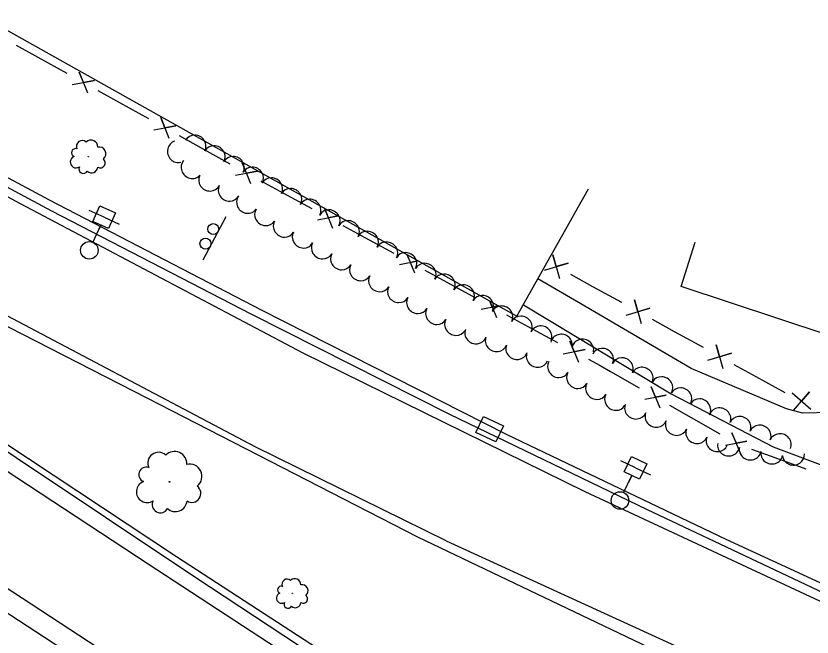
# Model space of a CAD drawing. Extents: x 1746010 to 1754829, y 655801 to 663091.
# Drawn here: x 1751496.6 to 1751859.2, y 659226.6 to 659509.7 of the extents above; entities that cross this region are included whole.
import ezdxf

# ---------------------------------------------------------------- set-up
doc = ezdxf.new("R2010")
doc.units = 0
for name, color, linetype in [('SURVEY - AERIAL SURVEY - Photo Control - Points - Elevations', 7, 'Continuous'), ('SURVEY - AERIAL SURVEY - Photo Control - Points - Locators', 7, 'Continuous'), ('SURVEY - AERIAL SURVEY - Photo Control with Text', 7, 'Continuous'), ('SURVEY - CENTERLINE - Existing Roads - Development', 7, 'Continuous'), ('SURVEY - CENTERLINE - Existing Roads Curve Text', 7, 'Continuous'), ('SURVEY - CENTERLINE - Existing Roads Text', 7, 'Continuous'), ('SURVEY - CENTERLINE - Preliminary - Development', 7, 'Continuous')]:
    doc.layers.add(name, color=color, linetype=linetype)

msp = doc.modelspace()

# ---------------------------------------------------------------- linework, layer by layer
at = {"layer": 'SURVEY - AERIAL SURVEY - Photo Control - Points - Elevations'}
for points in [[(1751901.75, 659229.66), (1751903.78, 659232.49), (1751820.15, 659271.12), (1751720.09, 659319), (1751608.79, 659375.48), (1751511.86, 659425.67), (1751414.79, 659477.82), (1751309.42, 659535.79), (1751238.02, 659576.37), (1751119.98, 659647.33), (1751011.07, 659715.27), (1750920.63, 659773.68), (1750818.05, 659842.07), (1750688.97, 659930.51), (1750687.2, 659926.86)], [(1751136.82, 659554.52), (1751217.01, 659499.16), (1751310.15, 659435.49), (1751402.66, 659374.15), (1751479.7, 659322.87), (1751569.69, 659263.28), (1751658.69, 659205.51), (1751718.84, 659164.93), (1751717.79, 659161.8)]]:
    msp.add_lwpolyline(points, dxfattribs=at)
at = {"layer": 'SURVEY - AERIAL SURVEY - Photo Control - Points - Locators'}
for points in [[(1751850.89, 659069.97), (1751836.71, 659078.71), (1751698.09, 659167.45), (1751556.82, 659259.91), (1751409.51, 659356.6), (1751240.26, 659471.26), (1751108.21, 659560.28), (1750949.44, 659670.61), (1750790.01, 659782.16), (1750639.25, 659888.39), (1750537.27, 659960.87), (1750507.28, 659982.53)], [(1751692.52, 659270.52), (1751605.65, 659313.28), (1751476.09, 659381.66), (1751353.72, 659447.67), (1751225.98, 659520.03), (1751088.26, 659602.44), (1750950.33, 659687.25), (1750831.52, 659764.33), (1750532.19, 659979.6)], [(1751980.95, 659190.5), (1751865.03, 659241.97), (1751755.82, 659292.86), (1751627.46, 659356.04), (1751498.69, 659424), (1751376.94, 659489.68), (1751250.14, 659561.52), (1751113.15, 659643.48), (1750975.97, 659727.83), (1750858.05, 659804.33), (1750722.4, 659896.24), (1750620.83, 659969.19)], [(1751811.46, 659040.6), (1751803.54, 659045.66), (1751651.7, 659139.14), (1751560.97, 659192.86), (1751430.95, 659277.83), (1751226.31, 659416.5), (1751044.68, 659538.71), (1750870.37, 659656.91), (1750693.9, 659781.14), (1750567.77, 659872.76), (1750445.81, 659959.59)], [(1750464.75, 659959.09), (1750533.91, 659909.95), (1750645.13, 659831.38), (1750753.4, 659754.5), (1750870.59, 659672.13), (1750959.5, 659609.93), (1751081.2, 659527.03), (1751199.52, 659445.74), (1751320.31, 659364.23), (1751443.12, 659281.31), (1751559.93, 659204.83), (1751660.4, 659140.92), (1751744.29, 659087.1), (1751814.04, 659042.53)], [(1751981.66, 659195.26), (1751889.68, 659234.85), (1751784.21, 659284.64), (1751694.2, 659328.1), (1751603.81, 659373.71), (1751512.94, 659420.78), (1751440.06, 659459.77), (1751340.52, 659515.91), (1751224.32, 659581.45), (1751125.19, 659640.31), (1751025.2, 659702.76), (1750930.86, 659762.02), (1750841.47, 659821.93), (1750746.73, 659885.97), (1750687.69, 659926.53)], [(1751855.66, 659073.53), (1751824.49, 659092.89), (1751720.6, 659159.95), (1751578.18, 659253.97), (1751455.85, 659335.43), (1751347.45, 659406.77), (1751242.7, 659477.43), (1751134.7, 659551.49), (1751142.63, 659562.83), (1751231.24, 659513.59), (1751353.03, 659442.63), (1751480.52, 659374.44), (1751556.22, 659335.73), (1751679.55, 659272.32), (1751784.68, 659222.03), (1751889.47, 659172.35), (1751954.53, 659146.62)], [(1751917.01, 659366.66), (1751911.01, 659349.42), (1751799.61, 659386.46), (1751805.99, 659406.59)], [(1751987.66, 659341.25), (1751987.4, 659340.62), (1751867.82, 659328.98), (1751854.85, 659328.68), (1751847.65, 659330.71), (1751804.23, 659349.09), (1751755.74, 659377.39), (1751734.39, 659389.93)], [(1751727.73, 659378.09), (1751795.01, 659337.53), (1751841.46, 659313.28), (1751871.48, 659302.03), (1751934.15, 659278.45), (1752007.14, 659255.15), (1752025.75, 659248.5)], [(1751692.52, 659270.52), (1751888.55, 659180.68), (1751962.99, 659152.25)]]:
    msp.add_lwpolyline(points, dxfattribs=at)
at = {"layer": 'SURVEY - AERIAL SURVEY - Photo Control with Text'}
msp.add_line((1751592.27, 659418.13), (1751581.7, 659398.37), dxfattribs=at)
for centre in [(1751586.5, 659412.54), (1751582.96, 659405.93)]:
    msp.add_circle(centre, 2.5, dxfattribs=at)
at = {"layer": 'SURVEY - CENTERLINE - Existing Roads - Development'}
for points in [[(1751472.56, 659586.76), (1751441.7, 659531.82), (1751724.76, 659372.8), (1751757.41, 659430.92)], [(1751496.7, 659496.42), (1751506.67, 659490.89)], [(1751506.67, 659490.89), (1751519.78, 659483.6)], [(1751522.27, 659478.45), (1751532.34, 659480.21), (1751527.35, 659479.31), (1751525.43, 659484.05), (1751529.18, 659474.61)], [(1751533.86, 659475.78), (1751543.82, 659470.25)], [(1751543.82, 659470.25), (1751556.94, 659462.96)], [(1751559.42, 659457.81), (1751569.49, 659459.57), (1751564.5, 659458.67), (1751562.58, 659463.41), (1751566.33, 659453.97)], [(1751571.01, 659455.14), (1751580.98, 659449.61)], [(1751580.98, 659449.61), (1751594.09, 659442.32)], [(1751596.58, 659437.17), (1751606.64, 659438.94), (1751601.66, 659438.03), (1751599.74, 659442.77), (1751603.48, 659433.34)], [(1751608.18, 659434.53), (1751618.19, 659429.08)], [(1751618.19, 659429.08), (1751631.36, 659421.9)], [(1751637.12, 659422.03), (1751640.87, 659412.96)], [(1751643.35, 659418.53), (1751638.96, 659417.67), (1751637.12, 659422.03)], [(1751633.94, 659416.74), (1751643.35, 659418.53)], [(1751645.5, 659414.2), (1751655.51, 659408.74)], [(1751655.51, 659408.74), (1751668.68, 659401.57)], [(1751674.78, 659400.88), (1751678.19, 659392.63)], [(1751679.84, 659398.03), (1751676.28, 659397.33), (1751674.79, 659400.87)], [(1751737.3, 659393.86), (1751748.08, 659397.06), (1751742.73, 659395.44), (1751741.16, 659400.87), (1751744.22, 659390.05)], [(1751671.26, 659396.41), (1751679.83, 659398.04)], [(1751682.81, 659393.86), (1751692.82, 659388.41)], [(1751749.26, 659391.95), (1751759.24, 659386.45)], [(1751692.82, 659388.41), (1751706, 659381.23)], [(1751759.24, 659386.45), (1751772.37, 659379.2)], [(1751712.44, 659379.72), (1751715.51, 659372.3)], [(1751716.32, 659377.53), (1751713.6, 659377), (1751712.46, 659379.71)], [(1751774.51, 659373.34), (1751785.28, 659376.53), (1751779.94, 659374.91), (1751778.37, 659380.34), (1751781.42, 659369.53)], [(1751708.57, 659376.07), (1751716.31, 659377.55)], [(1751720.13, 659373.53), (1751730.15, 659368.08)], [(1751730.15, 659368.08), (1751743.31, 659360.9)], [(1751786.47, 659371.43), (1751796.44, 659365.92)], [(1751796.44, 659365.92), (1751809.58, 659358.68)], [(1751745.89, 659355.74), (1751755.85, 659357.64), (1751750.92, 659356.66), (1751748.92, 659361.42), (1751752.83, 659351.96)], [(1751811.71, 659352.82), (1751822.49, 659356.01), (1751817.15, 659354.39), (1751815.57, 659359.82), (1751818.63, 659349)], [(1751757.45, 659353.2), (1751762.66, 659350.36), (1751767.4, 659347.66)], [(1751823.67, 659350.9), (1751833.65, 659345.39)], [(1751767.4, 659347.66), (1751780.41, 659340.26)], [(1751833.65, 659345.39), (1751846.78, 659338.15)], [(1751783, 659334.99), (1751792.73, 659336.84), (1751787.91, 659335.89), (1751785.88, 659340.74), (1751789.85, 659331.09)], [(1751850.74, 659329.94), (1751858.11, 659338.42), (1751854.48, 659334.18), (1751850.24, 659337.92), (1751858.62, 659330.43)], [(1751794.36, 659332.31), (1751804.24, 659326.68)], [(1751804.24, 659326.68), (1751817.25, 659319.28)], [(1751819.84, 659314.01), (1751829.57, 659315.87), (1751824.75, 659314.92), (1751822.73, 659319.77), (1751826.69, 659310.11)], [(1751831.64, 659312.27), (1751842.35, 659308.42)], [(1751842.35, 659308.42), (1751856.45, 659303.35)]]:
    msp.add_lwpolyline(points, dxfattribs=at)
at = {"layer": 'SURVEY - CENTERLINE - Existing Roads Curve Text'}
for p, q in [((1751536.84, 659417.94), (1751530, 659421.02)), ((1751536.84, 659417.94), (1751543.68, 659414.87)), ((1751531.68, 659406.45), (1751535.24, 659414.39)), ((1751535.08, 659414.02), (1751533.77, 659411.1)), ((1751778.84, 659303.77), (1751772.07, 659307)), ((1751778.84, 659303.77), (1751785.61, 659300.54)), ((1751773.41, 659292.4), (1751777.16, 659300.25)), ((1751776.99, 659299.89), (1751775.61, 659297))]:
    msp.add_line(p, q, dxfattribs=at)
for points in [[(1751542, 659419.9), (1751538.8, 659412.79), (1751531.68, 659415.98), (1751534.88, 659423.1)], [(1751784.04, 659305.61), (1751780.68, 659298.57), (1751773.64, 659301.93), (1751777, 659308.97)]]:
    msp.add_lwpolyline(points, close=True, dxfattribs=at)
for centre in [(1751530.08, 659402.89), (1751771.73, 659288.88)]:
    msp.add_circle(centre, 4, dxfattribs=at)
at = {"layer": 'SURVEY - CENTERLINE - Existing Roads Text'}
for centre, radius in [((1751529.56, 659445.59), 0.0937), ((1751566.53, 659297.38), 0.172), ((1751622.52, 659246.57), 0.0832)]:
    msp.add_circle(centre, radius, dxfattribs=at)
for centre, radius, start, end in [((1751526.87, 659450.23), 2.69, 47.9365, 204.7255), ((1751530.81, 659450.04), 3.06, 356.9893, 134.5135), ((1751523.8, 659447.37), 1.84, 70.0527, 248.7983), ((1751534.59, 659446.93), 3.04, 307.8851, 103.7236), ((1751524.05, 659443.13), 2.68, 110.0734, 303.4931), ((1751535.11, 659442.73), 2.24, 238.138, 53.1383), ((1751527.34, 659439.96), 2.04, 152.6921, 330.0112), ((1751531.05, 659441.09), 2.89, 227.9791, 354.8248), ((1751561.58, 659305.91), 4.94, 47.9365, 204.7255), ((1751568.83, 659305.57), 5.63, 356.9893, 134.5135), ((1751555.94, 659300.66), 3.39, 70.0527, 248.7983), ((1751575.77, 659299.85), 5.59, 307.8851, 103.7236), ((1751556.41, 659292.87), 4.93, 110.0734, 303.4931), ((1751576.73, 659292.14), 4.12, 238.138, 53.1383), ((1751562.46, 659287.04), 3.75, 152.6921, 330.0112), ((1751569.26, 659289.11), 5.31, 227.9791, 354.8248), ((1751620.13, 659250.69), 2.38, 47.9365, 204.7255), ((1751623.63, 659250.53), 2.72, 356.9893, 134.5135), ((1751617.41, 659248.16), 1.64, 70.0527, 248.7983), ((1751626.98, 659247.77), 2.7, 307.8851, 103.7236), ((1751617.63, 659244.4), 2.38, 110.0734, 303.4931), ((1751627.45, 659244.04), 1.99, 238.138, 53.1383), ((1751620.56, 659241.58), 1.81, 152.6921, 330.0112), ((1751623.84, 659242.58), 2.57, 227.9791, 354.8248)]:
    msp.add_arc(centre, radius, start, end, dxfattribs=at)
for centre, major_axis in [((1751578.25, 659450.63), (4.37, -2.44)), ((1751570.39, 659447.82), (-1.41, 4.8)), ((1751586.98, 659445.76), (4.37, -2.44)), ((1751595.71, 659440.89), (4.37, -2.44)), ((1751576.7, 659440.44), (-3.74, 3.32)), ((1751604.45, 659436.02), (4.37, -2.44)), ((1751584.81, 659434.65), (-4.44, 2.3)), ((1751613.18, 659431.14), (4.37, -2.44)), ((1751593.69, 659430.05), (-4.44, 2.3)), ((1751621.91, 659426.27), (4.37, -2.44)), ((1751602, 659424.54), (-4.1, 2.87)), ((1751630.64, 659421.4), (4.37, -2.44)), ((1751610.26, 659418.94), (-4.18, 2.75)), ((1751639.38, 659416.53), (4.37, -2.44)), ((1751618.75, 659413.66), (-4.34, 2.48)), ((1751648.11, 659411.66), (4.37, -2.44)), ((1751656.84, 659406.78), (4.37, -2.44)), ((1751627.43, 659408.7), (-4.34, 2.48)), ((1751636.11, 659403.74), (-4.34, 2.49)), ((1751665.58, 659401.91), (4.37, -2.44)), ((1751644.79, 659398.76), (-4.34, 2.49)), ((1751674.31, 659397.04), (4.37, -2.44)), ((1751683.04, 659392.17), (4.37, -2.44)), ((1751653.46, 659393.78), (-4.34, 2.49)), ((1751662.13, 659388.8), (-4.34, 2.49)), ((1751691.77, 659387.3), (4.37, -2.44)), ((1751670.8, 659383.82), (-4.34, 2.49)), ((1751700.51, 659382.42), (4.37, -2.44)), ((1751709.24, 659377.55), (4.37, -2.44)), ((1751679.47, 659378.84), (-4.34, 2.49)), ((1751688.14, 659373.86), (-4.34, 2.49)), ((1751718.01, 659372.75), (4.43, -2.32)), ((1751726.87, 659368.12), (4.43, -2.32)), ((1751696.82, 659368.88), (-4.34, 2.49)), ((1751735.82, 659363.67), (4.55, -2.08)), ((1751706.03, 659365.03), (-4.67, 1.79)), ((1751745.05, 659359.91), (4.87, -1.12)), ((1751715.37, 659361.46), (-4.67, 1.79)), ((1751754.79, 659357.67), (4.87, -1.12)), ((1751724.71, 659357.89), (-4.67, 1.79)), ((1751763.84, 659353.45), (4.52, -2.14)), ((1751734.05, 659354.31), (-4.67, 1.79)), ((1751772.87, 659349.16), (4.51, -2.15)), ((1751743.72, 659349.65), (-4.34, 2.49)), ((1751781.89, 659344.85), (4.51, -2.15)), ((1751752.37, 659344.68), (-4.34, 2.49)), ((1751790.88, 659340.49), (4.32, -2.52)), ((1751761.03, 659339.71), (-4.34, 2.49)), ((1751799.52, 659335.45), (4.32, -2.52)), ((1751769.69, 659334.74), (-4.34, 2.49)), ((1751808.15, 659330.41), (4.32, -2.52)), ((1751778.83, 659330.74), (-4.64, 1.86)), ((1751788.1, 659327.02), (-4.64, 1.86)), ((1751817.27, 659326.33), (4.61, -1.94)), ((1751797.38, 659323.3), (-4.64, 1.86)), ((1751826.47, 659322.43), (4.59, -1.99)), ((1751806.66, 659319.59), (-4.64, 1.86)), ((1751835.62, 659318.46), (4.59, -1.99)), ((1751815.94, 659315.87), (-4.64, 1.86)), ((1751844.79, 659314.56), (4.61, -1.94)), ((1751821.2, 659313.89), (-4.92, 0.91)), ((1751831.03, 659312.07), (-4.92, 0.91)), ((1751840.87, 659310.24), (-4.92, 0.91)), ((1751850.75, 659309.71), (-4.98, -0.49))]:
    msp.add_ellipse(centre, major_axis=major_axis, ratio=0.940188, start_param=0, end_param=3.141593, dxfattribs=at)
at = {"layer": 'SURVEY - CENTERLINE - Preliminary - Development'}
msp.add_line((1751712.38, 659321.39), (1751712.38, 659321.39), dxfattribs=at)
msp.add_lwpolyline([(1751706.15, 659319.93), (1751709.59, 659327.15), (1751718.62, 659322.84), (1751715.17, 659315.62), (1751706.15, 659319.93)], dxfattribs=at)

doc.saveas('drawing.dxf')
